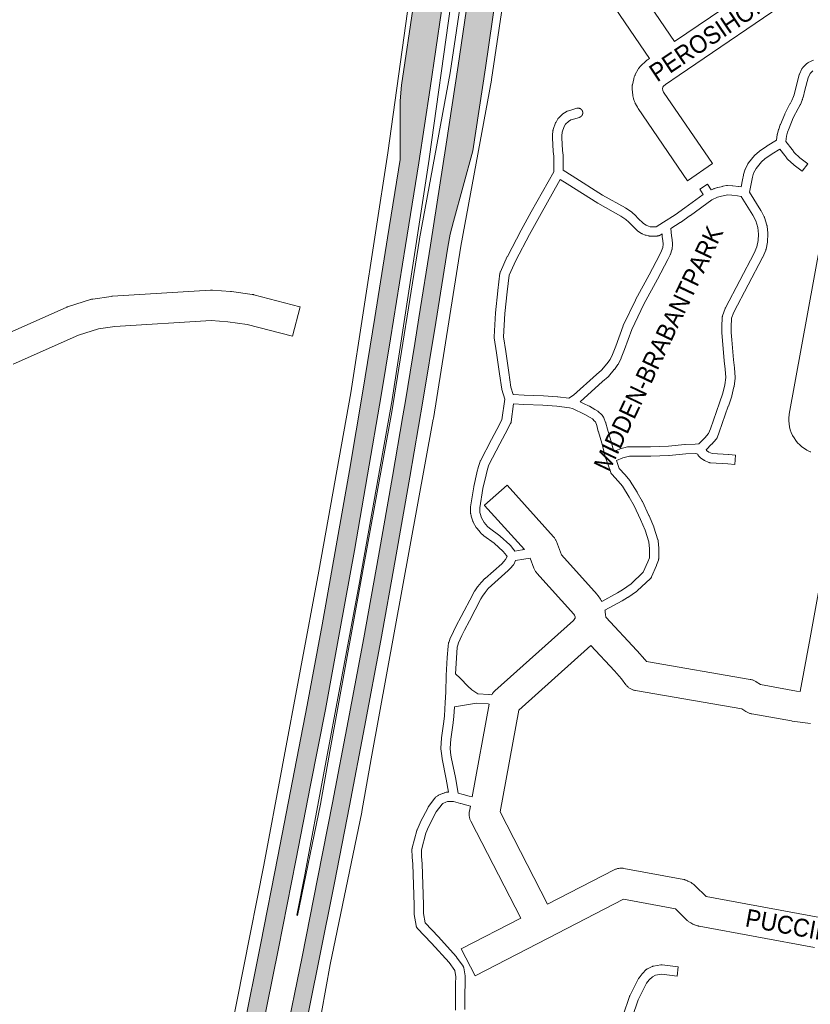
# Paper-space layout 'Layout1' of a CAD drawing. Header units: metres. Extents: x 123097 to 144122, y 392739 to 407589.
# Tile 375 of 510: x 132885 to 133225, y 400091 to 400514. Entities that reach past the tile are written whole.
import ezdxf
from ezdxf.enums import TextEntityAlignment as Align

# ---------------------------------------------------------------- set-up
doc = ezdxf.new("R2010")
doc.units = ezdxf.units.M
doc.header["$MEASUREMENT"] = 0
for name, color, linetype, lineweight in [('gs-anno-wegen algemeen tekst', 7, 'Continuous', 0), ('gs-knt-autosnelweg', 7, 'Continuous', 0), ('gs-knt-paden', 7, 'Continuous', 0), ('gs-knt-wegen algemeen', 7, 'Continuous', 0), ('ir-ARC-asfalt-hoofdwegen-te inspecteren', 5, 'Continuous', 0)]:
    doc.layers.add(name, color=color, linetype=linetype, lineweight=lineweight)
doc.styles.add('Style-Arial', font='arial.ttf')

psp = doc.layouts.get("Layout1")

# ---------------------------------------------------------------- hatches: boundary and pattern name
at = {"layer": 'ir-ARC-asfalt-hoofdwegen-te inspecteren', "linetype": 'Continuous', "lineweight": 13}
for points in [[(132980.23, 400036.862), (132982.009, 400045.178), (132989.058, 400078.5), (132996.517, 400115.277), (133004.037, 400152.996), (133010.361, 400185.338), (133016.682, 400217.921), (133023.096, 400252.485), (133029.135, 400286.161), (133034.804, 400318.586), (133040.628, 400352.734), (133044.598, 400377.076), (133051.1, 400417.112), (133056.768, 400452.696), (133061.651, 400484.694), (133066.553, 400517.864), (133068.238, 400529.76), (133056.211, 400532.287), (133054.634, 400521.463), (133049.38, 400485.979), (133048.778, 400479.188), (133048.775, 400454.127), (133043.438, 400420.389), (133037.973, 400386.235), (133032.796, 400354.54), (133026.999, 400320.509), (133021.376, 400288.195), (133015.293, 400254.307), (133008.873, 400219.724), (133002.553, 400187.214), (132996.29, 400154.709), (132988.913, 400117.592), (132981.3, 400079.807), (132974.473, 400047.356), (132972.55, 400038.302)], [(133090.104, 400525.181), (133078.61, 400527.586), (133073.711, 400494.429), (133068.615, 400460.694), (133061.848, 400417.244), (133056.882, 400386.115), (133055.089, 400375.08), (133051.082, 400350.426), (133050.007, 400343.93), (133045.561, 400317.948), (133039.522, 400283.736), (133033.181, 400248.632), (133026.514, 400213.028), (133019.746, 400177.738), (133013.504, 400145.83), (133006.712, 400111.741), (132999.171, 400074.756), (132993.606, 400048.239), (132990.748, 400034.894), (132998.009, 400033.54), (133000.592, 400045.583), (133006.646, 400074.414), (133014.06, 400110.726), (133020.549, 400143.425), (133026.992, 400176.501), (133033.514, 400210.239), (133040.47, 400247.532), (133046.681, 400281.848), (133052.994, 400317.619), (133058.58, 400350.343), (133064.071, 400384.049), (133069.242, 400416.367), (133070.341, 400421.931), (133071.793, 400427.413), (133079.994, 400457.835), (133085.477, 400493.348)]]:
    psp.add_hatch(color=5, dxfattribs=at).paths.add_polyline_path(points, flags=0)

# ---------------------------------------------------------------- linework, layer by layer
at = {"layer": 'gs-knt-autosnelweg', "color": 7, "linetype": 'Continuous', "flags": 128}
for points in [[(132972.771, 400062.896), (132990.292, 400151.114), (133013.918, 400277.345), (133027.615, 400353.865), (133043.503, 400456.924), (133061.981, 400589.737)], [(133079.839, 400587.324), (133061.342, 400454.375), (133061.323, 400454.244), (133045.408, 400351.012), (133045.372, 400350.798), (133031.65, 400274.135), (133031.637, 400274.064), (133007.995, 400147.75), (133007.976, 400147.653), (133004.377, 400129.53), (133004.692, 400129.442), (133014.637, 400177.259), (133018.573, 400199.828), (133018.586, 400199.903), (133045.305, 400345.769), (133057.101, 400419.818), (133057.138, 400420.033), (133070.266, 400491.273), (133081.561, 400567.04)], [(133099.373, 400564.311), (133088.066, 400488.464), (133088.016, 400488.159), (133074.88, 400416.875), (133063.084, 400342.83), (133063.049, 400342.625), (133036.318, 400196.694), (133032.364, 400174.019), (133032.309, 400173.733), (133018.732, 400108.449), (133011.267, 400067.229), (133011.217, 400066.977), (133011.161, 400066.727), (133005.339, 400042.536), (132990.095, 399974.365), (132976.631, 399910.765), (132976.609, 399910.664), (132908.243, 399605.089), (132901.051, 399561.991), (132901.002, 399561.722), (132900.945, 399561.455), (132887.441, 399502.714), (132886.256, 399497.56)]]:
    psp.add_lwpolyline(points, dxfattribs=at)
at = {"layer": 'gs-knt-paden', "color": 7, "linetype": 'Continuous', "flags": 128}
for points in [[(133072.525, 400088.787), (133072.518, 400095.995), (133072.519, 400096.061), (133072.652, 400100.25), (133072.709, 400103.08), (133072.261, 400105.791), (133069.853, 400109.188), (133062.306, 400117.578), (133056.178, 400124.029), (133056.117, 400124.097), (133056.058, 400124.168), (133056.003, 400124.241), (133055.951, 400124.317), (133055.903, 400124.395), (133055.858, 400124.476), (133055.817, 400124.558), (133055.78, 400124.642), (133055.746, 400124.728), (133055.717, 400124.815), (133055.692, 400124.903), (133055.67, 400124.993), (133055.653, 400125.083), (133054.862, 400129.836), (133054.848, 400129.934), (133054.84, 400130.032), (133054.835, 400130.13), (133054.769, 400133.901), (133054.271, 400151.406), (133054.04, 400154.511), (133054.036, 400154.573), (133053.895, 400157.817), (133053.893, 400157.906), (133053.895, 400157.996), (133053.901, 400158.085), (133053.911, 400158.175), (133053.925, 400158.263), (133053.943, 400158.351), (133053.965, 400158.438), (133055.962, 400165.906), (133055.984, 400165.982), (133056.008, 400166.058), (133056.035, 400166.132), (133056.066, 400166.205), (133057.382, 400169.211), (133057.409, 400169.27), (133057.437, 400169.327), (133060.818, 400175.873), (133060.859, 400175.948), (133060.904, 400176.022), (133060.951, 400176.094), (133061.002, 400176.164), (133063.746, 400179.873), (133063.8, 400179.945), (133063.858, 400180.014), (133063.918, 400180.081), (133063.981, 400180.146), (133064.048, 400180.207), (133064.117, 400180.265), (133064.188, 400180.32), (133064.948, 400180.879), (133065.023, 400180.932), (133065.1, 400180.981), (133065.179, 400181.026), (133065.26, 400181.068), (133065.343, 400181.106), (133066.959, 400181.802), (133067.029, 400181.831), (133067.1, 400181.857), (133067.965, 400182.154), (133068.044, 400182.179), (133068.124, 400182.201), (133068.621, 400182.327), (133068.708, 400182.347), (133068.796, 400182.364), (133068.885, 400182.376), (133068.974, 400182.384), (133069.064, 400182.388), (133069.592, 400182.402), (133068.589, 400187.954), (133066.819, 400196.699), (133066.806, 400196.767), (133066.796, 400196.835), (133066.516, 400198.953), (133066.508, 400199.027), (133066.317, 400201.052), (133066.31, 400201.15), (133066.308, 400201.248), (133066.311, 400201.346), (133066.529, 400205.511), (133066.536, 400205.603), (133066.547, 400205.695), (133067.566, 400212.707), (133067.819, 400215.229), (133068.201, 400220.872), (133068.501, 400225.318), (133068.557, 400232.42), (133068.558, 400232.47), (133068.56, 400232.52), (133069.014, 400240.219), (133069.016, 400240.25), (133069.372, 400245.045), (133069.378, 400245.12), (133069.388, 400245.194), (133069.401, 400245.269), (133069.615, 400246.403), (133069.631, 400246.48), (133069.65, 400246.556), (133069.672, 400246.632), (133069.697, 400246.706), (133070.148, 400247.969), (133070.18, 400248.051), (133070.215, 400248.131), (133071.711, 400251.386), (133071.723, 400251.412), (133072.859, 400253.794), (133072.881, 400253.838), (133072.904, 400253.882), (133075.064, 400257.885), (133079.963, 400267.313), (133079.988, 400267.359), (133080.014, 400267.404), (133080.767, 400268.686), (133080.806, 400268.749), (133080.847, 400268.811), (133082.053, 400270.555), (133082.104, 400270.626), (133082.158, 400270.694), (133083.606, 400272.443), (133083.667, 400272.513), (133083.731, 400272.58), (133085.228, 400274.081), (133085.271, 400274.123), (133085.314, 400274.163), (133092.439, 400280.505), (133093.383, 400281.427), (133093.385, 400281.429), (133093.387, 400281.432), (133094.104, 400282.241), (133094.771, 400283.564), (133094.477, 400284.038), (133093.128, 400285.689), (133089.175, 400289.317), (133084.781, 400292.498), (133084.725, 400292.541), (133084.669, 400292.585), (133084.616, 400292.632), (133083.491, 400293.644), (133083.42, 400293.711), (133083.352, 400293.781), (133083.288, 400293.854), (133081.717, 400295.747), (133081.663, 400295.815), (133081.612, 400295.886), (133081.564, 400295.958), (133081.52, 400296.032), (133080.196, 400298.344), (133080.157, 400298.416), (133080.121, 400298.489), (133080.087, 400298.563), (133080.057, 400298.639), (133080.03, 400298.715), (133079.321, 400300.874), (133079.296, 400300.956), (133079.274, 400301.04), (133079.256, 400301.125), (133079.126, 400301.808), (133079.112, 400301.895), (133079.101, 400301.982), (133079.02, 400302.783), (133079.013, 400302.877), (133079.01, 400302.97), (133078.998, 400304.642), (133078.999, 400304.727), (133079.004, 400304.812), (133079.012, 400304.897), (133079.025, 400304.981), (133080.417, 400313.466), (133080.427, 400313.524), (133080.439, 400313.582), (133081.782, 400319.536), (133081.797, 400319.598), (133082.473, 400322.206), (133082.5, 400322.3), (133083.152, 400324.391), (133083.181, 400324.477), (133083.215, 400324.563), (133083.252, 400324.646), (133083.292, 400324.728), (133088.085, 400333.836), (133088.097, 400333.858), (133090.413, 400338.133), (133092.556, 400342.236), (133093.737, 400351.076), (133092.52, 400355.224), (133092.497, 400355.311), (133092.478, 400355.398), (133092.462, 400355.486), (133091.467, 400361.991), (133091.463, 400362.016), (133090.202, 400371.02), (133089.209, 400377.513), (133089.198, 400377.596), (133089.191, 400377.679), (133089.187, 400377.762), (133089.186, 400377.845), (133089.189, 400377.929), (133089.759, 400388.172), (133089.763, 400388.224), (133089.768, 400388.276), (133090.79, 400397.713), (133090.792, 400397.737), (133091.692, 400405.223), (133091.706, 400405.314), (133091.723, 400405.405), (133091.744, 400405.495), (133091.77, 400405.584), (133091.8, 400405.672), (133091.833, 400405.758), (133091.871, 400405.842), (133094.821, 400412.34), (133094.851, 400412.405), (133094.883, 400412.468), (133100.781, 400423.715), (133100.803, 400423.756), (133105.111, 400431.522), (133105.116, 400431.53), (133114.813, 400448.813), (133114.879, 400452.093), (133114.814, 400455.468), (133114.55, 400457.481), (133114.541, 400457.567), (133114.535, 400457.652), (133114.284, 400463.265), (133114.282, 400463.326), (133114.282, 400463.387), (133114.298, 400464.391), (133114.3, 400464.457), (133114.305, 400464.523), (133114.459, 400466.408), (133114.468, 400466.496), (133114.481, 400466.584), (133114.498, 400466.671), (133114.519, 400466.757), (133114.543, 400466.842), (133114.571, 400466.926), (133115.614, 400469.816), (133115.648, 400469.903), (133115.686, 400469.989), (133115.728, 400470.072), (133115.773, 400470.154), (133116.584, 400471.531), (133116.635, 400471.612), (133116.689, 400471.691), (133116.747, 400471.767), (133116.808, 400471.84), (133116.873, 400471.91), (133116.941, 400471.978), (133118.456, 400473.397), (133118.517, 400473.452), (133118.581, 400473.505), (133118.647, 400473.555), (133118.715, 400473.603), (133120.166, 400474.57), (133120.242, 400474.618), (133120.32, 400474.662), (133120.4, 400474.704), (133120.482, 400474.741), (133120.565, 400474.775), (133120.65, 400474.805), (133122.074, 400475.276), (133122.154, 400475.301), (133124.713, 400476.03), (133124.8, 400476.053), (133124.807, 400476.054), (133124.897, 400476.073), (133124.903, 400476.074), (133124.978, 400476.085), (133124.994, 400476.088), (133124.999, 400476.088), (133125.095, 400476.099), (133125.192, 400476.104), (133125.289, 400476.105), (133125.386, 400476.101), (133125.483, 400476.092), (133125.579, 400476.079), (133125.675, 400476.061), (133125.769, 400476.038), (133125.777, 400476.036), (133125.863, 400476.011), (133125.872, 400476.008), (133125.954, 400475.98), (133126.045, 400475.944), (133126.133, 400475.903), (133126.22, 400475.859), (133126.304, 400475.81), (133126.327, 400475.795), (133126.385, 400475.758), (133126.401, 400475.747), (133126.464, 400475.701), (133126.489, 400475.681), (133126.541, 400475.641), (133126.566, 400475.619), (133126.614, 400475.577), (133126.639, 400475.553), (133126.684, 400475.51), (133126.698, 400475.495), (133126.75, 400475.439), (133126.764, 400475.423), (133126.814, 400475.366), (133126.873, 400475.289), (133126.929, 400475.209), (133126.942, 400475.188), (133126.981, 400475.127), (133127.003, 400475.088), (133127.029, 400475.043), (133127.05, 400475.001), (133127.072, 400474.956), (133127.084, 400474.93), (133127.092, 400474.912), (133127.112, 400474.867), (133127.122, 400474.84), (133127.147, 400474.777), (133127.157, 400474.748), (133127.178, 400474.684), (133127.204, 400474.591), (133127.216, 400474.538), (133127.226, 400474.496), (133127.243, 400474.401), (133127.247, 400474.366), (133127.25, 400474.344), (133127.255, 400474.304), (133127.258, 400474.269), (133127.26, 400474.246), (133127.263, 400474.207), (133127.265, 400474.148), (133127.266, 400474.11), (133127.265, 400474.073), (133127.264, 400474.013), (133127.262, 400473.975), (133127.258, 400473.916), (133127.247, 400473.82), (133127.237, 400473.756), (133127.231, 400473.724), (133127.223, 400473.683), (133127.211, 400473.629), (133127.2, 400473.588), (133127.186, 400473.535), (133127.173, 400473.494), (133127.166, 400473.469), (133127.157, 400473.442), (133127.142, 400473.401), (133127.123, 400473.351), (133127.095, 400473.285), (133127.085, 400473.262), (133127.065, 400473.221), (133127.053, 400473.196), (133127.043, 400473.174), (133127.007, 400473.11), (133126.996, 400473.089), (133126.962, 400473.033), (133126.946, 400473.006), (133126.908, 400472.95), (133126.891, 400472.926), (133126.85, 400472.87), (133126.833, 400472.848), (133126.788, 400472.794), (133126.771, 400472.773), (133126.722, 400472.72), (133126.705, 400472.702), (133126.653, 400472.65), (133126.636, 400472.634), (133126.58, 400472.583), (133126.564, 400472.569), (133126.504, 400472.52), (133126.488, 400472.507), (133126.426, 400472.461), (133126.41, 400472.449), (133126.344, 400472.405), (133126.329, 400472.396), (133126.26, 400472.354), (133126.246, 400472.346), (133126.173, 400472.307), (133126.16, 400472.3), (133126.084, 400472.264), (133126.073, 400472.258), (133125.993, 400472.225), (133125.983, 400472.221), (133125.901, 400472.191), (133125.891, 400472.188), (133125.807, 400472.162), (133123.296, 400471.446), (133122.17, 400471.074), (133121.083, 400470.35), (133119.901, 400469.242), (133119.332, 400468.275), (133118.444, 400465.813), (133118.317, 400464.261), (133118.303, 400463.384), (133118.547, 400457.918), (133118.814, 400455.879), (133118.822, 400455.805), (133118.828, 400455.731), (133118.831, 400455.657), (133118.899, 400452.131), (133118.899, 400452.052), (133118.845, 400449.41), (133122.691, 400446.977), (133135.789, 400438.8), (133145.604, 400433.233), (133145.656, 400433.203), (133145.707, 400433.171), (133148.165, 400431.575), (133148.241, 400431.523), (133148.314, 400431.468), (133148.385, 400431.409), (133148.453, 400431.347), (133149.855, 400430.017), (133149.91, 400429.964), (133150.977, 400428.871), (133153.336, 400426.562), (133154.525, 400425.808), (133155.544, 400425.363), (133156.168, 400425.212), (133158.27, 400425.156), (133158.656, 400425.17), (133158.727, 400425.186), (133161.953, 400427.211), (133166.938, 400430.36), (133171.159, 400433.286), (133178.999, 400438.969), (133177.488, 400441.323, -0.4604214), (133177.49, 400441.336), (133180.857, 400443.498, -0.4604187), (133180.87, 400443.496), (133182.462, 400441.016), (133183.569, 400441.528), (133183.654, 400441.565), (133183.742, 400441.598), (133183.83, 400441.627), (133185.183, 400442.036), (133185.256, 400442.056), (133185.328, 400442.074), (133187.374, 400442.529), (133187.428, 400442.54), (133189.01, 400442.846), (133189.107, 400442.863), (133189.204, 400442.874), (133189.302, 400442.881), (133189.4, 400442.883), (133189.497, 400442.88), (133191.59, 400442.77), (133191.65, 400442.766), (133191.711, 400442.76), (133194.21, 400442.476), (133194.299, 400442.464), (133195.359, 400442.295), (133195.841, 400445.291), (133195.851, 400445.353), (133196.247, 400447.398), (133196.262, 400447.473), (133196.281, 400447.547), (133196.303, 400447.62), (133196.886, 400449.473), (133196.91, 400449.547), (133196.938, 400449.619), (133196.968, 400449.69), (133197.001, 400449.76), (133198.211, 400452.21), (133198.25, 400452.285), (133198.292, 400452.359), (133198.338, 400452.431), (133198.386, 400452.501), (133198.438, 400452.568), (133200.972, 400455.729), (133201.029, 400455.797), (133201.09, 400455.862), (133201.154, 400455.925), (133201.22, 400455.985), (133202.985, 400457.508), (133203.038, 400457.552), (133203.093, 400457.595), (133203.149, 400457.635), (133206.314, 400459.839), (133206.362, 400459.871), (133206.412, 400459.903), (133210.47, 400462.389), (133210.829, 400464.798), (133210.841, 400464.871), (133210.856, 400464.944), (133210.874, 400465.016), (133211.373, 400466.901), (133211.399, 400466.991), (133211.429, 400467.079), (133212.12, 400468.963), (133212.148, 400469.035), (133214.006, 400473.55), (133214.044, 400473.636), (133214.086, 400473.72), (133216.286, 400477.904), (133216.302, 400477.934), (133217.086, 400479.366), (133217.79, 400481.056), (133218.01, 400481.774), (133218.824, 400484.835), (133220.239, 400490.35), (133220.264, 400490.438), (133220.292, 400490.524), (133220.325, 400490.609), (133220.361, 400490.693), (133221.393, 400492.931), (133221.432, 400493.012), (133221.476, 400493.091), (133221.522, 400493.168), (133221.573, 400493.243), (133221.626, 400493.316), (133221.683, 400493.386), (133221.743, 400493.454), (133221.805, 400493.519), (133223.558, 400495.251), (133223.624, 400495.313), (133223.692, 400495.372), (133223.763, 400495.427), (133223.836, 400495.48), (133223.912, 400495.529), (133223.99, 400495.575), (133224.069, 400495.617), (133224.151, 400495.656), (133226.402, 400496.662)], [(133214.439, 400461.747), (133217.247, 400458.304), (133217.288, 400458.251), (133217.329, 400458.197), (133217.367, 400458.141), (133218.103, 400457.026), (133220.547, 400454.788), (133223.907, 400452.248, -0.3846261), (133223.91, 400452.235), (133221.497, 400449.043, -0.3846231), (133221.483, 400449.041), (133218.048, 400451.639), (133217.974, 400451.697), (133217.903, 400451.759), (133215.205, 400454.228), (133215.145, 400454.285), (133215.088, 400454.345), (133215.033, 400454.406), (133214.981, 400454.47), (133214.931, 400454.536), (133214.884, 400454.604), (133214.067, 400455.842), (133211.872, 400458.534), (133208.562, 400456.506), (133205.532, 400454.396), (133204.016, 400453.088), (133201.702, 400450.2), (133200.674, 400448.119), (133200.172, 400446.523), (133198.912, 400440.009), (133203.789, 400432.146), (133203.827, 400432.082), (133203.863, 400432.017), (133205.194, 400429.464), (133205.235, 400429.383), (133205.271, 400429.299), (133205.304, 400429.213), (133205.333, 400429.127), (133206.345, 400425.841), (133206.369, 400425.755), (133206.39, 400425.669), (133206.406, 400425.582), (133206.419, 400425.494), (133206.804, 400422.36), (133206.813, 400422.273), (133206.818, 400422.187), (133206.819, 400422.1), (133206.816, 400422.013), (133206.655, 400418.859), (133206.65, 400418.782), (133206.642, 400418.706), (133206.63, 400418.629), (133206.616, 400418.553), (133205.985, 400415.516), (133205.966, 400415.435), (133205.944, 400415.354), (133205.919, 400415.275), (133205.89, 400415.196), (133205.858, 400415.119), (133204.566, 400412.167), (133204.536, 400412.102), (133204.504, 400412.038), (133192.152, 400388.541), (133191.194, 400385.905), (133190.977, 400382.078), (133191.04, 400379.808), (133191.267, 400376.581), (133191.964, 400368.011), (133192.417, 400364.551), (133192.426, 400364.47), (133192.777, 400360.574), (133192.783, 400360.48), (133192.785, 400360.385), (133192.782, 400360.29), (133192.775, 400360.196), (133192.764, 400360.102), (133192.25, 400356.601), (133192.234, 400356.51), (133192.215, 400356.42), (133191.293, 400352.618), (133191.27, 400352.53), (133191.243, 400352.443), (133189.796, 400348.196), (133189.79, 400348.18), (133185.877, 400337.006), (133185.858, 400336.953), (133184.941, 400334.551), (133184.905, 400334.464), (133184.865, 400334.378), (133184.822, 400334.295), (133184.774, 400334.213), (133184.723, 400334.134), (133184.668, 400334.058), (133184.609, 400333.984), (133184.547, 400333.913), (133182.671, 400331.858), (133182.633, 400331.817), (133180.301, 400329.405), (133180.375, 400329.118), (133181.4, 400328.423), (133182.814, 400327.781), (133189.916, 400327.337), (133189.973, 400327.333), (133192.915, 400327.065, -0.3575872), (133192.923, 400327.055), (133192.561, 400323.07, -0.3575874), (133192.551, 400323.062), (133189.637, 400323.327), (133182.194, 400323.792), (133182.104, 400323.8), (133182.013, 400323.812), (133181.923, 400323.828), (133181.834, 400323.848), (133181.746, 400323.872), (133181.659, 400323.9), (133181.573, 400323.932), (133181.489, 400323.968), (133179.583, 400324.833), (133179.506, 400324.87), (133179.431, 400324.91), (133179.358, 400324.953), (133179.286, 400324.999), (133177.79, 400326.013), (133177.713, 400326.069), (133177.638, 400326.128), (133177.565, 400326.19), (133177.496, 400326.256), (133177.431, 400326.325), (133177.368, 400326.397), (133177.008, 400326.833), (133176.948, 400326.91), (133176.891, 400326.99), (133176.838, 400327.073), (133176.79, 400327.158), (133176.745, 400327.245), (133176.705, 400327.335), (133176.669, 400327.426), (133176.64, 400327.513), (133175.811, 400327.752), (133171.497, 400327.643), (133164.421, 400326.896), (133164.349, 400326.89), (133164.278, 400326.886), (133156.5, 400326.625), (133156.442, 400326.624), (133152.732, 400326.607), (133152.676, 400326.608), (133150.232, 400326.665), (133147.268, 400326.686), (133144.483, 400325.938), (133141.72, 400324.857), (133142.968, 400321.342), (133145.43, 400318.689), (133145.495, 400318.617), (133147.492, 400316.244), (133147.54, 400316.185), (133147.586, 400316.123), (133147.63, 400316.06), (133147.671, 400315.995), (133150.599, 400311.18), (133150.629, 400311.13), (133152.821, 400307.274), (133152.859, 400307.205), (133152.894, 400307.134), (133155.702, 400301.141), (133155.724, 400301.092), (133157.78, 400296.384), (133157.807, 400296.32), (133157.831, 400296.255), (133157.853, 400296.189), (133159.564, 400290.809), (133159.591, 400290.719), (133159.613, 400290.628), (133159.631, 400290.537), (133159.644, 400290.444), (133159.653, 400290.351), (133159.898, 400287.097), (133159.903, 400287.015), (133159.904, 400286.933), (133159.876, 400282.673), (133159.873, 400282.577), (133159.865, 400282.481), (133159.853, 400282.385), (133159.837, 400282.291), (133159.815, 400282.197), (133159.79, 400282.104), (133159.76, 400282.013), (133158.998, 400279.869), (133158.973, 400279.804), (133158.947, 400279.74), (133156.798, 400274.808), (133156.76, 400274.726), (133156.718, 400274.646), (133156.673, 400274.568), (133156.625, 400274.492), (133156.573, 400274.418), (133156.517, 400274.346), (133156.459, 400274.278), (133156.398, 400274.211), (133156.334, 400274.148), (133150.633, 400268.777), (133150.575, 400268.724), (133150.515, 400268.674), (133150.453, 400268.626), (133150.389, 400268.58), (133146.59, 400265.985), (133146.513, 400265.935), (133144.254, 400264.539), (133144.205, 400264.51), (133144.155, 400264.482), (133136.803, 400260.495)], [(133144.613, 400086.698), (133147.301, 400094.635), (133147.334, 400094.724), (133147.371, 400094.812), (133147.411, 400094.897), (133151.19, 400102.365), (133151.231, 400102.443), (133151.276, 400102.519), (133151.324, 400102.593), (133151.376, 400102.665), (133151.43, 400102.734), (133152.792, 400104.391), (133152.849, 400104.458), (133152.909, 400104.522), (133154.545, 400106.19), (133154.608, 400106.252), (133154.673, 400106.31), (133154.742, 400106.366), (133154.812, 400106.419), (133154.885, 400106.469), (133154.96, 400106.515), (133155.037, 400106.558), (133155.116, 400106.598), (133157.052, 400107.52), (133157.136, 400107.558), (133157.223, 400107.592), (133157.31, 400107.622), (133157.399, 400107.647), (133157.489, 400107.669), (133157.58, 400107.687), (133160.777, 400108.228), (133160.873, 400108.242), (133160.97, 400108.251), (133161.068, 400108.255), (133161.165, 400108.255), (133161.263, 400108.25), (133161.36, 400108.241), (133168.289, 400107.379, -0.3689194), (133168.297, 400107.369), (133167.803, 400103.398, -0.3689128), (133167.793, 400103.39), (133161.157, 400104.215), (133158.527, 400103.77), (133157.166, 400103.122), (133155.842, 400101.771), (133154.677, 400100.353), (133151.063, 400093.21), (133148.477, 400085.573)]]:
    psp.add_lwpolyline(points, format="xyb", dxfattribs=at)
for points in [[(133226.124, 400492.135), (133224.89, 400490.916), (133224.088, 400489.177), (133224.087, 400489.173), (133222.716, 400483.828), (133222.711, 400483.81), (133221.885, 400480.704), (133221.865, 400480.632), (133221.605, 400479.784), (133221.574, 400479.691), (133221.538, 400479.6), (133220.755, 400477.721), (133220.727, 400477.656), (133220.696, 400477.592), (133220.663, 400477.529), (133219.836, 400476.019), (133217.688, 400471.933), (133215.881, 400467.541), (133215.235, 400465.782), (133214.789, 400464.095), (133214.439, 400461.747)], [(133161.438, 400420.926), (133161.329, 400422.073), (133160.574, 400421.599), (133160.492, 400421.55), (133160.406, 400421.505), (133160.319, 400421.464), (133160.23, 400421.427), (133160.139, 400421.394), (133160.046, 400421.366), (133159.953, 400421.342), (133159.365, 400421.208), (133159.272, 400421.189), (133159.179, 400421.175), (133159.085, 400421.165), (133158.991, 400421.159), (133158.352, 400421.136), (133158.29, 400421.135), (133158.227, 400421.136), (133155.848, 400421.199), (133155.763, 400421.203), (133155.678, 400421.21), (133155.594, 400421.222), (133155.51, 400421.236), (133155.427, 400421.255), (133154.426, 400421.498), (133154.342, 400421.52), (133154.258, 400421.546), (133154.176, 400421.576), (133154.096, 400421.609), (133152.774, 400422.186), (133152.704, 400422.218), (133152.636, 400422.253), (133152.568, 400422.291), (133152.503, 400422.331), (133150.985, 400423.293), (133150.908, 400423.344), (133150.833, 400423.4), (133150.76, 400423.458), (133150.691, 400423.52), (133150.624, 400423.585), (133148.183, 400425.98), (133148.128, 400426.034), (133147.061, 400427.127), (133145.821, 400428.304), (133143.568, 400429.766), (133133.768, 400435.325), (133133.696, 400435.368), (133120.557, 400443.57), (133120.546, 400443.576), (133117.548, 400445.473), (133108.624, 400429.568), (133104.33, 400421.827), (133098.476, 400410.665), (133095.645, 400404.419), (133094.785, 400397.269), (133093.77, 400387.896), (133093.215, 400377.914), (133094.178, 400371.615), (133094.182, 400371.59), (133095.443, 400362.586), (133096.416, 400356.227), (133097.315, 400353.161), (133102.13, 400352.893), (133110.346, 400352.536), (133110.392, 400352.534), (133116.438, 400352.134), (133116.497, 400352.129), (133116.557, 400352.122), (133121.303, 400351.523), (133123.223, 400352.873), (133133.138, 400361.693), (133133.155, 400361.707), (133135.361, 400363.627), (133137.661, 400366.357), (133139.048, 400368.237), (133140.087, 400370.389), (133141.431, 400373.872), (133144.592, 400382.572), (133144.627, 400382.661), (133144.666, 400382.749), (133149.88, 400393.722), (133149.904, 400393.772), (133149.93, 400393.821), (133155.766, 400404.529), (133160.219, 400412.943), (133161.151, 400414.79), (133161.662, 400416.32), (133161.796, 400417.694), (133161.667, 400419.264), (133161.439, 400420.918), (133161.438, 400420.922), (133161.438, 400420.926)], [(133169.118, 400426.983), (133165.141, 400424.47), (133165.436, 400421.344), (133165.657, 400419.763), (133165.664, 400419.706), (133165.669, 400419.649), (133165.817, 400417.843), (133165.823, 400417.754), (133165.824, 400417.664), (133165.821, 400417.574), (133165.815, 400417.485), (133165.642, 400415.704), (133165.631, 400415.614), (133165.616, 400415.525), (133165.597, 400415.436), (133165.574, 400415.348), (133165.547, 400415.262), (133164.917, 400413.377), (133164.884, 400413.287), (133164.847, 400413.197), (133164.806, 400413.11), (133163.8, 400411.115), (133163.782, 400411.08), (133159.314, 400402.638), (133159.302, 400402.616), (133153.487, 400391.946), (133148.338, 400381.11), (133145.202, 400372.481), (133145.188, 400372.444), (133143.808, 400368.866), (133143.777, 400368.79), (133143.743, 400368.715), (133142.587, 400366.32), (133142.545, 400366.237), (133142.498, 400366.156), (133142.448, 400366.077), (133142.394, 400366.001), (133140.857, 400363.918), (133140.818, 400363.866), (133140.777, 400363.816), (133138.335, 400360.918), (133138.284, 400360.859), (133138.23, 400360.803), (133138.175, 400360.749), (133138.117, 400360.697), (133135.802, 400358.682), (133126.075, 400350.029), (133127.53, 400349.276), (133129.945, 400348.156), (133130.018, 400348.121), (133130.09, 400348.082), (133132.393, 400346.777), (133132.462, 400346.736), (133133.667, 400345.988), (133133.737, 400345.943), (133133.804, 400345.895), (133133.87, 400345.844), (133133.933, 400345.79), (133133.994, 400345.734), (133135.238, 400344.548), (133135.299, 400344.487), (133135.358, 400344.423), (133135.413, 400344.357), (133135.994, 400343.639), (133136.053, 400343.561), (133136.109, 400343.481), (133136.161, 400343.398), (133136.208, 400343.313), (133136.252, 400343.225), (133136.291, 400343.136), (133137.087, 400341.186), (133137.122, 400341.094), (133137.152, 400341.001), (133137.177, 400340.907), (133137.827, 400338.273), (133139.288, 400333.436), (133139.307, 400333.369), (133140.54, 400328.709), (133142.321, 400329.382), (133143.016, 400329.684), (133143.085, 400329.713), (133143.155, 400329.738), (133143.225, 400329.762), (133143.297, 400329.782), (133146.489, 400330.639), (133146.576, 400330.661), (133146.665, 400330.678), (133146.754, 400330.692), (133146.844, 400330.701), (133146.934, 400330.707), (133147.024, 400330.708), (133150.277, 400330.685), (133150.31, 400330.684), (133152.742, 400330.627), (133156.395, 400330.644), (133164.071, 400330.901), (133171.155, 400331.649), (133171.235, 400331.656), (133171.316, 400331.659), (133175.565, 400331.765), (133177.143, 400331.921), (133179.722, 400334.59), (133181.321, 400336.342), (133182.092, 400338.361), (133185.993, 400349.5), (133187.408, 400353.653), (133188.286, 400357.276), (133188.752, 400360.451), (133188.426, 400364.069), (133187.972, 400367.538), (133187.962, 400367.636), (133187.26, 400376.266), (133187.258, 400376.288), (133187.027, 400379.568), (133187.023, 400379.653), (133186.956, 400382.063), (133186.955, 400382.16), (133186.96, 400382.256), (133187.191, 400386.39), (133187.197, 400386.477), (133187.206, 400386.564), (133187.219, 400386.651), (133187.237, 400386.737), (133187.257, 400386.822), (133187.282, 400386.906), (133187.31, 400386.989), (133188.421, 400390.043), (133188.454, 400390.127), (133188.491, 400390.21), (133188.531, 400390.291), (133200.912, 400413.845), (133202.092, 400416.539), (133202.649, 400419.219), (133202.793, 400422.043), (133202.451, 400424.827), (133201.545, 400427.768), (133200.334, 400430.091), (133195.28, 400438.237), (133193.711, 400438.487), (133191.318, 400438.759), (133189.532, 400438.853), (133188.219, 400438.599), (133186.275, 400438.166), (133185.128, 400437.82), (133182.738, 400436.715), (133173.501, 400430.019), (133173.466, 400429.994), (133169.193, 400427.032), (133169.125, 400426.987), (133169.122, 400426.985), (133169.118, 400426.983)], [(133135.412, 400264.314), (133142.189, 400267.989), (133144.36, 400269.331), (133147.991, 400271.811), (133153.277, 400276.791), (133155.233, 400281.282), (133155.858, 400283.039), (133155.883, 400286.877), (133155.662, 400289.815), (133154.054, 400294.871), (133152.051, 400299.459), (133149.288, 400305.356), (133147.149, 400309.117), (133144.317, 400313.774), (133142.451, 400315.99), (133139.74, 400318.912), (133139.679, 400318.98), (133139.622, 400319.05), (133139.568, 400319.124), (133139.518, 400319.199), (133139.471, 400319.277), (133139.427, 400319.357), (133139.387, 400319.438), (133139.351, 400319.522), (133139.319, 400319.606), (133137.273, 400325.369), (133137.254, 400325.423), (133137.251, 400325.434), (133137.242, 400325.462), (133137.226, 400325.518), (133137.224, 400325.527), (133135.43, 400332.307), (133133.964, 400337.16), (133133.95, 400337.21), (133133.937, 400337.26), (133133.31, 400339.802), (133132.681, 400341.343), (133132.368, 400341.73), (133131.37, 400342.682), (133130.376, 400343.299), (133128.179, 400344.544), (133122.863, 400347.165), (133121.494, 400347.447), (133116.113, 400348.126), (133110.149, 400348.521), (133101.944, 400348.877), (133101.919, 400348.878), (133097.532, 400349.123), (133096.493, 400341.353), (133096.48, 400341.266), (133096.463, 400341.18), (133096.442, 400341.095), (133096.417, 400341.011), (133096.389, 400340.929), (133096.357, 400340.847), (133096.322, 400340.767), (133096.283, 400340.689), (133093.97, 400336.259), (133093.955, 400336.231), (133091.637, 400331.953), (133086.935, 400323.018), (133086.352, 400321.15), (133085.697, 400318.621), (133084.374, 400312.756), (133083.019, 400304.499), (133083.029, 400303.094), (133083.092, 400302.474), (133083.181, 400302.005), (133083.786, 400300.164), (133084.922, 400298.181), (133086.288, 400296.534), (133087.225, 400295.692), (133091.627, 400292.505), (133091.689, 400292.458), (133091.749, 400292.409), (133091.807, 400292.358), (133095.952, 400288.553), (133096.021, 400288.486), (133096.087, 400288.417), (133096.149, 400288.344), (133097.672, 400286.481), (133097.726, 400286.413), (133097.776, 400286.342), (133097.824, 400286.269), (133098.071, 400285.871), (133101.29, 400286.411), (133101.343, 400286.419), (133102.16, 400286.534)], [(133104.702, 400282.832), (133101.93, 400282.442), (133098.41, 400281.851), (133097.575, 400280.197), (133097.535, 400280.121), (133097.491, 400280.047), (133097.444, 400279.974), (133097.394, 400279.904), (133097.341, 400279.836), (133097.286, 400279.77), (133096.345, 400278.709), (133096.296, 400278.656), (133096.246, 400278.604), (133095.214, 400277.597), (133095.147, 400277.534), (133088.032, 400271.2), (133086.643, 400269.807), (133085.31, 400268.197), (133084.196, 400266.586), (133083.507, 400265.413), (133078.624, 400256.017), (133078.609, 400255.99), (133076.466, 400252.017), (133075.357, 400249.694), (133073.904, 400246.533), (133073.536, 400245.502), (133073.372, 400244.634), (133073.026, 400239.968), (133072.628, 400233.206), (133074.627, 400231.27), (133074.68, 400231.217), (133077.838, 400227.924), (133079.532, 400226.283), (133082.158, 400224.658), (133086.892, 400224.312), (133086.978, 400224.303), (133088.124, 400224.17)], [(133087.056, 400220.247), (133086.555, 400220.306), (133081.618, 400220.666), (133072.105, 400219.025), (133071.827, 400214.925), (133071.822, 400214.861), (133071.562, 400212.262), (133071.551, 400212.173), (133070.538, 400205.208), (133070.333, 400201.283), (133070.507, 400199.442), (133070.773, 400197.429), (133072.533, 400188.731), (133072.541, 400188.69), (133073.748, 400182.011), (133075.946, 400181.331), (133078.425, 400180.662), (133079.692, 400180.373)], [(133078.962, 400176.416), (133077.492, 400176.751), (133077.415, 400176.77), (133074.863, 400177.459), (133074.793, 400177.48), (133071.708, 400178.434), (133069.391, 400178.375), (133069.193, 400178.325), (133068.48, 400178.08), (133067.145, 400177.505), (133066.826, 400177.27), (133064.311, 400173.874), (133061.038, 400167.54), (133059.812, 400164.738), (133057.925, 400157.675), (133058.051, 400154.778), (133058.283, 400151.658), (133058.288, 400151.566), (133058.787, 400134.004), (133058.788, 400133.983), (133058.852, 400130.35), (133059.518, 400126.351), (133065.239, 400120.326), (133065.276, 400120.286), (133072.919, 400111.79), (133072.97, 400111.732), (133073.019, 400111.671), (133073.065, 400111.608), (133075.809, 400107.737), (133075.86, 400107.662), (133075.907, 400107.584), (133075.951, 400107.505), (133075.991, 400107.423), (133076.028, 400107.339), (133076.061, 400107.254), (133076.088, 400107.171), (133076.09, 400107.168), (133076.09, 400107.164), (133076.114, 400107.081), (133076.135, 400106.992), (133076.152, 400106.902), (133076.705, 400103.552), (133076.718, 400103.461), (133076.727, 400103.369), (133076.731, 400103.277), (133076.732, 400103.185), (133076.671, 400100.157), (133076.67, 400100.134), (133076.538, 400095.966), (133076.545, 400089.084)]]:
    psp.add_lwpolyline(points, dxfattribs=at)
at = {"layer": 'gs-knt-wegen algemeen', "color": 7, "linetype": 'Continuous', "flags": 128}
for points in [[(133134.698, 400551.689), (133166.672, 400504.729), (133212.568, 400535.924), (133212.825, 400536.091), (133213.091, 400536.245), (133213.363, 400536.386), (133213.642, 400536.515), (133215.364, 400537.26), (133215.655, 400537.377), (133215.95, 400537.481), (133216.251, 400537.57), (133216.555, 400537.644), (133216.863, 400537.704), (133217.173, 400537.749), (133218.164, 400537.868), (133218.441, 400537.895), (133218.719, 400537.91), (133218.997, 400537.914), (133219.275, 400537.905), (133219.552, 400537.885), (133219.829, 400537.853), (133220.103, 400537.809), (133348.536, 400514.481)], [(133225.238, 400328.478), (133224.979, 400328.572), (133224.723, 400328.677), (133223.565, 400329.242), (133222.461, 400329.905), (133221.418, 400330.66), (133220.444, 400331.503), (133219.547, 400332.426), (133218.732, 400333.424), (133218.007, 400334.488), (133217.376, 400335.611), (133216.845, 400336.784), (133216.417, 400337.999), (133216.096, 400339.246), (133215.883, 400340.516), (133215.781, 400341.8), (133215.79, 400343.088), (133215.91, 400344.37), (133215.955, 400344.656), (133232.018, 400432.379)], [(133224.928, 400248.653), (133238.999, 400325.775)], [(133088.124, 400224.17), (133088.142, 400224.203), (133088.298, 400224.466), (133088.466, 400224.722), (133088.647, 400224.969), (133088.838, 400225.208), (133089.041, 400225.437), (133089.254, 400225.657), (133089.477, 400225.866), (133123.23, 400256.066), (133123.905, 400256.905), (133123.945, 400256.998), (133124.026, 400257.674), (133123.777, 400258.346), (133123.472, 400258.772), (133107.538, 400276.455), (133107.335, 400276.691), (133107.144, 400276.937), (133106.965, 400277.191), (133106.798, 400277.454), (133106.644, 400277.724), (133106.503, 400278.001), (133106.375, 400278.285), (133106.261, 400278.574), (133104.702, 400282.832)], [(133136.803, 400260.495), (133136.816, 400260.439), (133136.874, 400260.136), (133136.917, 400259.83), (133137.065, 400258.574), (133137.094, 400258.266), (133137.108, 400257.957), (133137.108, 400257.648), (133137.104, 400257.569)], [(133137.104, 400257.569), (133150.529, 400243.255), (133150.69, 400243.077), (133153.878, 400239.417), (133154.027, 400239.24), (133154.169, 400239.057), (133154.641, 400238.431), (133199.224, 400230.815), (133199.531, 400230.755), (133199.835, 400230.68), (133200.135, 400230.591), (133200.43, 400230.487), (133200.72, 400230.37), (133201.004, 400230.238), (133201.281, 400230.093), (133201.551, 400229.935), (133201.813, 400229.764), (133203.567, 400228.56), (133219.078, 400225.826), (133220.691, 400225.61)], [(133220.691, 400225.61), (133224.926, 400248.645)], [(133224.926, 400248.645), (133224.926, 400248.649), (133224.928, 400248.653)], [(133224.926, 400248.645), (133224.926, 400248.649), (133224.928, 400248.653)], [(133225.102, 400211.882), (133217.214, 400212.94), (133216.95, 400212.981), (133199.916, 400215.983), (133199.613, 400216.044), (133199.313, 400216.119), (133199.017, 400216.208), (133198.726, 400216.311), (133198.44, 400216.428), (133198.16, 400216.559), (133197.886, 400216.702), (133197.619, 400216.859), (133197.361, 400217.028), (133195.622, 400218.222), (133149.899, 400226.032), (133149.597, 400226.091), (133149.298, 400226.164), (133149.003, 400226.251), (133148.712, 400226.352), (133148.427, 400226.467), (133148.147, 400226.595), (133147.873, 400226.736), (133147.607, 400226.89), (133147.348, 400227.057), (133147.097, 400227.235), (133146.855, 400227.425), (133146.622, 400227.626), (133146.399, 400227.838), (133146.187, 400228.06), (133145.985, 400228.293), (133145.794, 400228.534), (133143.906, 400231.042), (133140.95, 400234.436), (133130.744, 400245.318), (133099.816, 400217.646), (133091.752, 400173.98), (133112.164, 400134.271), (133140.777, 400149.022), (133141.053, 400149.156), (133141.334, 400149.277), (133141.621, 400149.385), (133141.913, 400149.479), (133142.209, 400149.559), (133142.509, 400149.625), (133142.811, 400149.676), (133143.115, 400149.714), (133143.421, 400149.737), (133143.727, 400149.746), (133144.034, 400149.74), (133144.34, 400149.72), (133144.644, 400149.686), (133144.947, 400149.637), (133170.635, 400144.874), (133170.906, 400144.818), (133171.175, 400144.75), (133171.441, 400144.67), (133171.703, 400144.58), (133171.961, 400144.478), (133172.215, 400144.366), (133172.463, 400144.243), (133173.527, 400143.687), (133173.793, 400143.54), (133174.052, 400143.38), (133174.303, 400143.209), (133174.546, 400143.026), (133174.988, 400142.677), (133175.166, 400142.532), (133175.339, 400142.38), (133175.506, 400142.222), (133180.282, 400137.55), (133229.134, 400128.541)], [(133079.692, 400180.373), (133087.056, 400220.247)]]:
    psp.add_lwpolyline(points, dxfattribs=at)
for points in [[(133219.259, 400524.73), (133168.612, 400490.304), (133162.759, 400486.326), (133161.96, 400485.581), (133161.673, 400485.071), (133161.553, 400484.501), (133161.636, 400483.672), (133161.996, 400483.018), (133182.977, 400452.293, -0.390302), (133182.975, 400452.28), (133172.238, 400444.948, -0.3903013), (133172.225, 400444.95), (133151.068, 400475.934), (133150.898, 400476.196), (133150.741, 400476.466), (133149.955, 400477.894), (133149.825, 400478.143), (133149.705, 400478.397), (133149.597, 400478.657), (133149.5, 400478.92), (133149.077, 400480.154), (133148.987, 400480.439), (133148.909, 400480.729), (133148.845, 400481.022), (133148.795, 400481.317), (133148.758, 400481.614), (133148.498, 400484.2), (133148.475, 400484.484), (133148.466, 400484.769), (133148.468, 400485.055), (133148.483, 400485.34), (133148.511, 400485.624), (133148.551, 400485.906), (133148.603, 400486.187), (133149.137, 400488.729), (133149.201, 400489.007), (133149.278, 400489.282), (133149.367, 400489.553), (133149.468, 400489.821), (133149.58, 400490.083), (133149.704, 400490.341), (133149.838, 400490.592), (133151.115, 400492.855), (133151.261, 400493.1), (133151.417, 400493.339), (133151.583, 400493.57), (133151.76, 400493.794), (133151.946, 400494.01), (133152.141, 400494.218), (133152.345, 400494.417), (133154.245, 400496.189), (133154.431, 400496.356), (133154.623, 400496.515), (133154.821, 400496.667), (133155.025, 400496.812), (133155.904, 400497.409), (133123.934, 400544.364, -0.3902959)], [(132876.981, 400377.866), (132905.6, 400390.646), (132905.829, 400390.743), (132906.062, 400390.832), (132906.298, 400390.911), (132915.734, 400393.884), (132915.983, 400393.957), (132916.234, 400394.02), (132916.488, 400394.073), (132916.744, 400394.116), (132924.664, 400395.279), (132924.937, 400395.313), (132925.212, 400395.336), (132967.296, 400397.915), (132967.577, 400397.926), (132967.858, 400397.925), (132968.139, 400397.912), (132975.873, 400397.382), (132976.089, 400397.364), (132976.303, 400397.338), (132985.244, 400396.125), (132985.499, 400396.085), (132985.752, 400396.035), (132986.002, 400395.976), (133005.783, 400390.849, -0.3846399), (133005.79, 400390.837), (133002.528, 400378.252, -0.38464), (133002.516, 400378.245), (132983.11, 400383.275), (132974.767, 400384.407), (132967.67, 400384.893), (132926.283, 400382.357), (132919.15, 400381.31), (132910.567, 400378.605), (132882.599, 400366.116)], [(133102.16, 400286.534), (133085.08, 400305.548, -0.3759146), (133085.08, 400305.561), (133094.752, 400314.25, -0.3759147), (133094.765, 400314.249), (133114.687, 400292.072), (133114.888, 400291.837), (133115.079, 400291.592), (133115.257, 400291.339), (133115.423, 400291.077), (133115.576, 400290.808), (133115.717, 400290.532), (133115.844, 400290.249), (133115.957, 400289.961), (133118.054, 400284.235), (133133.385, 400267.22), (133133.542, 400267.039), (133133.693, 400266.852), (133133.836, 400266.66), (133134.864, 400265.229), (133135.029, 400264.989), (133135.182, 400264.742), (133135.325, 400264.488), (133135.412, 400264.314)], [(133226.782, 400115.735), (133177.222, 400124.875), (133177.01, 400124.918), (133176.8, 400124.968), (133176.591, 400125.024), (133175.725, 400125.275), (133175.474, 400125.354), (133175.227, 400125.442), (133174.983, 400125.54), (133174.744, 400125.648), (133174.509, 400125.765), (133173.626, 400126.229), (133173.35, 400126.383), (133173.083, 400126.549), (133172.823, 400126.728), (133172.573, 400126.92), (133172.332, 400127.123), (133172.102, 400127.338), (133167.029, 400132.301), (133144.763, 400136.429), (133112.337, 400119.712), (133080.999, 400103.555, -0.3690868), (133080.986, 400103.559), (133075.028, 400115.115, -0.3690873), (133075.032, 400115.128), (133100.591, 400128.305), (133079.157, 400170.003), (133079.024, 400170.278), (133078.904, 400170.559), (133078.797, 400170.845), (133078.703, 400171.136), (133078.624, 400171.431), (133078.558, 400171.73), (133078.506, 400172.031), (133078.469, 400172.335), (133078.446, 400172.639), (133078.437, 400172.945), (133078.443, 400173.251), (133078.463, 400173.556), (133078.497, 400173.859), (133078.545, 400174.161), (133078.962, 400176.416)]]:
    psp.add_lwpolyline(points, format="xyb", dxfattribs=at)
at = {"layer": 'ir-ARC-asfalt-hoofdwegen-te inspecteren', "color": 5, "linetype": 'Continuous', "lineweight": 13}
for points in [[(133078.61, 400527.586), (133073.711, 400494.429), (133068.615, 400460.694), (133061.848, 400417.244), (133056.882, 400386.115), (133055.089, 400375.08), (133051.082, 400350.426), (133050.007, 400343.93), (133045.561, 400317.948), (133039.522, 400283.736), (133033.181, 400248.632), (133026.514, 400213.028), (133019.746, 400177.738), (133013.504, 400145.83), (133006.712, 400111.741), (132999.171, 400074.756)], [(133006.646, 400074.414), (133014.06, 400110.726), (133020.549, 400143.425), (133026.992, 400176.501), (133033.514, 400210.239), (133040.47, 400247.532), (133046.681, 400281.848), (133052.994, 400317.619), (133058.58, 400350.343), (133064.071, 400384.049), (133069.242, 400416.367), (133070.341, 400421.931), (133071.793, 400427.413), (133079.994, 400457.835), (133085.477, 400493.348), (133090.104, 400525.181)]]:
    psp.add_lwpolyline(points, dxfattribs=at)
at = {"layer": 'ir-ARC-asfalt-hoofdwegen-te inspecteren', "color": 5, "linetype": 'Continuous', "lineweight": 13, "flags": 128}
for points in [[(133054.634, 400521.463), (133049.38, 400485.979), (133048.778, 400479.188), (133048.775, 400454.127), (133043.438, 400420.389), (133037.973, 400386.235), (133032.796, 400354.54), (133026.999, 400320.509), (133021.376, 400288.195), (133015.293, 400254.307), (133008.873, 400219.724), (133002.553, 400187.214), (132996.29, 400154.709), (132988.913, 400117.592), (132981.3, 400079.807)], [(132989.058, 400078.5), (132996.517, 400115.277), (133004.037, 400152.996), (133010.361, 400185.338), (133016.682, 400217.921), (133023.096, 400252.485), (133029.135, 400286.161), (133034.804, 400318.586), (133040.628, 400352.734), (133044.598, 400377.076), (133051.1, 400417.112), (133056.768, 400452.696), (133061.651, 400484.694), (133066.553, 400517.864)]]:
    psp.add_lwpolyline(points, dxfattribs=at)

# ---------------------------------------------------------------- texts
at = {"layer": 'gs-anno-wegen algemeen tekst', "color": 7, "style": 'Style-Arial', "width": 0.909091}
for s, rotation, p in [('PEROSIHOF', 33.94908, (133180.953, 400506.37)), ('MIDDEN-BRABANTPARK', 64.58451, (133159.73, 400372.915)), ('PUCCINIHOF', 349.65262, (133227.289, 400123.12))]:
    psp.add_text(s, height=7.7, rotation=rotation, dxfattribs=at).set_placement(p, align=Align.MIDDLE_CENTER)

doc.saveas('drawing.dxf')
